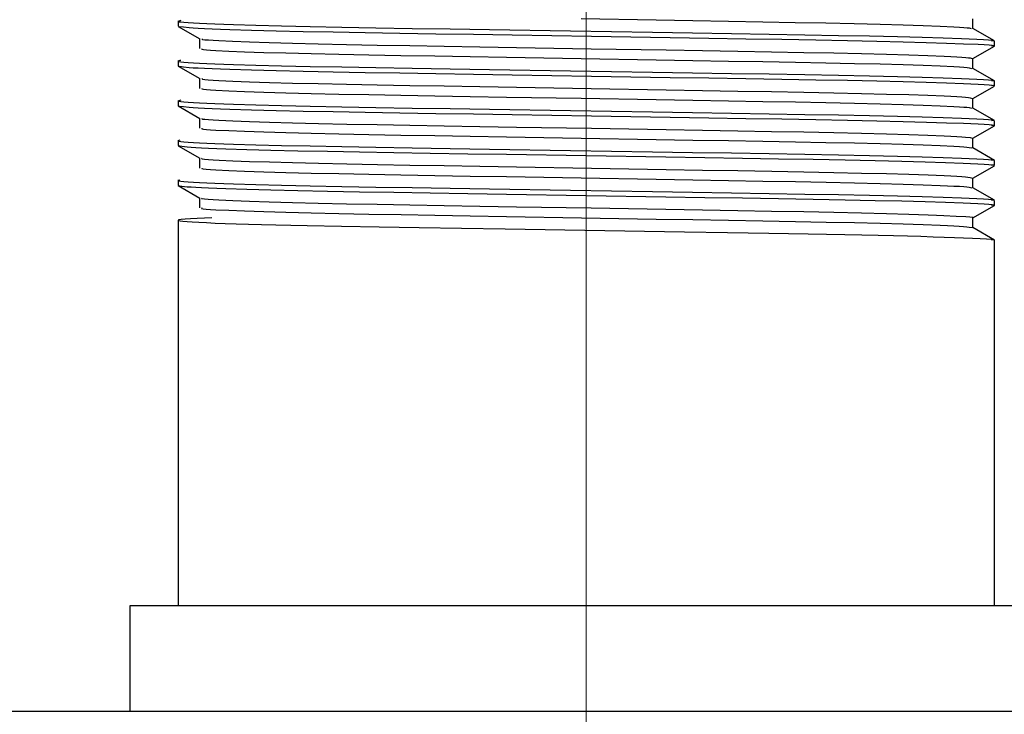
# Model space of a CAD drawing. Header units: millimetres. Extents: x 262469 to 275208, y -32539 to 9411.
# Tile 265 of 428: x 269134.39 to 269142.46, y -13357.87 to -13352.18. Entities that reach past the tile are written whole.
import ezdxf

# ---------------------------------------------------------------- set-up
doc = ezdxf.new("R2010")
doc.units = ezdxf.units.MM
doc.header["$LTSCALE"] = 100
doc.layers.add('$ IE_TELETECHNIKA', color=5, linetype='Continuous', lineweight=30)

msp = doc.modelspace()

# ---------------------------------------------------------------- linework, layer by layer
at = {"layer": '$ IE_TELETECHNIKA', "color": 7, "linetype": 'Continuous', "lineweight": 5, "ltscale": 20.32}
for p, q in [((269139.0356, -13346.5438), (269139.0356, -13356.9838)), ((269139.0356, -13356.9838), (269139.0356, -13359.2878))]:
    msp.add_line(p, q, dxfattribs=at)
at = {"layer": '$ IE_TELETECHNIKA', "color": 7, "linetype": 'Continuous'}
for p, q in [((269142.2069, -13352.2491), (269142.2069, -13352.168)), ((269135.6876, -13352.1884), (269135.6876, -13352.2293)), ((269135.6887, -13352.2304), (269135.8655, -13352.3326)), ((269135.7101, -13352.1828), (269135.7025, -13352.1847)), ((269142.3826, -13352.3505), (269142.2057, -13352.2484)), ((269135.8644, -13352.3319), (269135.8644, -13352.413)), ((269135.8644, -13352.3319), (269135.8644, -13352.413)), ((269142.2069, -13352.4952), (269142.3826, -13352.3937)), ((269142.3836, -13352.3926), (269142.3836, -13352.3518)), ((269135.6876, -13352.515), (269135.6876, -13352.5558)), ((269135.6887, -13352.557), (269135.8655, -13352.6591)), ((269135.7101, -13352.5094), (269135.7025, -13352.5113)), ((269142.2069, -13352.5756), (269142.2069, -13352.4946)), ((269142.3826, -13352.6771), (269142.2057, -13352.575)), ((269135.8644, -13352.6585), (269135.8644, -13352.7395)), ((269135.8644, -13352.6585), (269135.8644, -13352.7395)), ((269142.2069, -13352.8218), (269142.3826, -13352.7203)), ((269142.3836, -13352.7192), (269142.3836, -13352.6784)), ((269135.6876, -13352.8416), (269135.6876, -13352.8824)), ((269135.6887, -13352.8836), (269135.8655, -13352.9857)), ((269135.7101, -13352.836), (269135.7025, -13352.8379)), ((269142.2069, -13352.9022), (269142.2069, -13352.8212)), ((269142.3826, -13353.0037), (269142.2057, -13352.9015)), ((269135.8644, -13352.9851), (269135.8644, -13353.0661)), ((269135.8644, -13352.9851), (269135.8644, -13353.0661)), ((269142.2069, -13353.1484), (269142.3826, -13353.0469)), ((269142.3836, -13353.0458), (269142.3836, -13353.005)), ((269135.6876, -13353.1682), (269135.6876, -13353.209)), ((269135.6887, -13353.2102), (269135.8655, -13353.3123)), ((269142.2069, -13353.2288), (269142.2069, -13353.1477)), ((269142.3826, -13353.3302), (269142.2057, -13353.2281)), ((269135.8644, -13353.3116), (269135.8644, -13353.3927)), ((269135.8644, -13353.3116), (269135.8644, -13353.3927)), ((269142.2069, -13353.4749), (269142.3826, -13353.3734)), ((269142.3836, -13353.3724), (269142.3836, -13353.3315)), ((269135.6876, -13353.4947), (269135.6876, -13353.5355)), ((269135.6887, -13353.5367), (269135.8655, -13353.6388)), ((269142.2069, -13353.5553), (269142.2069, -13353.4743)), ((269142.3826, -13353.6568), (269142.2057, -13353.5547)), ((269135.8644, -13353.6382), (269135.8644, -13353.7192)), ((269135.8644, -13353.6382), (269135.8644, -13353.7192)), ((269142.2069, -13353.8015), (269142.3826, -13353.7)), ((269142.3836, -13353.6989), (269142.3836, -13353.6581)), ((269135.6876, -13353.8213), (269135.6876, -13356.9838)), ((269142.2069, -13353.8819), (269142.2069, -13353.8009)), ((269142.3826, -13353.9834), (269142.2057, -13353.8813)), ((269142.3836, -13356.9838), (269142.3836, -13353.9847)), ((269135.2916, -13356.9838), (269135.2916, -13357.8478)), ((269142.7796, -13356.9838), (269135.2916, -13356.9838)), ((269082.8756, -13357.8478), (269255.6756, -13357.8478))]:
    msp.add_line(p, q, dxfattribs=at)
for points in [[(269138.9943, -13352.1673), (269139.6087, -13352.1779), (269139.9092, -13352.183), (269140.2015, -13352.188), (269140.4826, -13352.1928), (269140.75, -13352.1976), (269141.0012, -13352.2024), (269141.234, -13352.2073), (269141.4459, -13352.2125), (269141.6346, -13352.2178), (269141.7981, -13352.223), (269141.9369, -13352.2283), (269142.0504, -13352.2336), (269142.0959, -13352.2362), (269142.1324, -13352.2387), (269142.1589, -13352.2412), (269142.1757, -13352.2436), (269142.1927, -13352.2484)], [(269135.7025, -13352.1847), (269135.6869, -13352.1896), (269135.693, -13352.1921), (269135.7093, -13352.1946), (269135.7351, -13352.1971), (269135.7698, -13352.1997), (269135.8129, -13352.2023), (269135.8639, -13352.2049), (269135.9224, -13352.2076), (269135.9883, -13352.2103), (269136.0616, -13352.2131), (269136.1422, -13352.2158), (269136.325, -13352.2213), (269136.5357, -13352.2267), (269136.7721, -13352.232), (269137.0314, -13352.2371), (269137.3108, -13352.2421), (269137.6075, -13352.2469), (269137.9185, -13352.2519), (269138.241, -13352.2571), (269138.9069, -13352.268), (269139.5781, -13352.279), (269139.907, -13352.2843), (269140.2268, -13352.2894), (269140.5347, -13352.2943), (269140.8279, -13352.2993), (269141.1035, -13352.3043), (269141.358, -13352.3094), (269141.5878, -13352.3147), (269141.7895, -13352.3202), (269141.9637, -13352.3256), (269142.1132, -13352.3311), (269142.2398, -13352.3365), (269142.292, -13352.3391), (269142.3341, -13352.3417), (269142.3637, -13352.3443), (269142.3786, -13352.3468), (269142.3767, -13352.3493), (269142.3603, -13352.3518)], [(269135.7003, -13352.2305), (269135.7323, -13352.2354), (269135.7786, -13352.2403), (269135.8116, -13352.2428), (269135.8534, -13352.2453), (269135.9051, -13352.2479), (269135.9661, -13352.2505), (269136.0357, -13352.2532), (269136.1134, -13352.2558), (269136.2899, -13352.2611), (269136.4908, -13352.2664), (269136.7141, -13352.2716), (269136.9586, -13352.2766), (269137.2232, -13352.2814), (269137.5055, -13352.2861), (269137.8024, -13352.2909), (269138.1111, -13352.2958), (269138.4283, -13352.301), (269139.0771, -13352.3116), (269139.7244, -13352.3221), (269140.0396, -13352.3272), (269140.3451, -13352.3321), (269140.6384, -13352.3368), (269140.917, -13352.3416), (269141.1781, -13352.3466), (269141.4186, -13352.3516), (269141.6349, -13352.3568), (269141.8245, -13352.362), (269141.9889, -13352.3673), (269142.1304, -13352.3726), (269142.2504, -13352.3778), (269142.2994, -13352.3803), (269142.3386, -13352.3828), (269142.3658, -13352.3853), (269142.379, -13352.3878), (269142.3764, -13352.3902), (269142.3603, -13352.3926)], [(269135.8828, -13352.3326), (269135.8893, -13352.3373), (269135.9068, -13352.3398), (269135.9359, -13352.3423), (269135.9749, -13352.3448), (269136.022, -13352.3474), (269136.1353, -13352.3527), (269136.2728, -13352.3579), (269136.4361, -13352.3632), (269136.625, -13352.3685), (269136.8371, -13352.3736), (269137.0698, -13352.3786), (269137.3209, -13352.3835), (269137.5883, -13352.3882), (269137.8695, -13352.393), (269138.1617, -13352.3979), (269138.4623, -13352.4031), (269139.0767, -13352.4137), (269139.6896, -13352.4242), (269139.9882, -13352.4293), (269140.2778, -13352.4342), (269140.5555, -13352.439), (269140.8189, -13352.4438), (269141.0654, -13352.4486), (269141.2928, -13352.4536), (269141.4987, -13352.4588), (269141.6808, -13352.4641), (269141.8379, -13352.4694), (269141.97, -13352.4747), (269142.0262, -13352.4773), (269142.075, -13352.4799), (269142.1157, -13352.4825), (269142.1473, -13352.485), (269142.1695, -13352.4874), (269142.1841, -13352.4898), (269142.2008, -13352.4946)], [(269135.8809, -13352.413), (269135.8838, -13352.4177), (269135.8964, -13352.4201), (269135.9201, -13352.4226), (269135.9539, -13352.4251), (269135.9965, -13352.4277), (269136.1027, -13352.4329), (269136.2335, -13352.4382), (269136.39, -13352.4435), (269136.5724, -13352.4487), (269136.7786, -13352.4539), (269137.0059, -13352.459), (269137.2523, -13352.4638), (269137.5156, -13352.4686), (269137.7934, -13352.4733), (269138.0829, -13352.4782), (269138.3815, -13352.4834), (269138.9944, -13352.4939), (269139.6088, -13352.5045), (269139.9094, -13352.5096), (269140.2016, -13352.5146), (269140.4828, -13352.5194), (269140.7502, -13352.5242), (269141.0013, -13352.529), (269141.2341, -13352.5339), (269141.446, -13352.5391), (269141.6346, -13352.5443), (269141.7983, -13352.5496), (269141.9371, -13352.5549), (269142.0505, -13352.5602), (269142.0958, -13352.5628), (269142.132, -13352.5653), (269142.1583, -13352.5678), (269142.1754, -13352.5702), (269142.1938, -13352.5749)], [(269135.7025, -13352.5113), (269135.6869, -13352.5162), (269135.693, -13352.5187), (269135.7093, -13352.5212), (269135.7351, -13352.5237), (269135.7698, -13352.5263), (269135.8129, -13352.5289), (269135.8639, -13352.5315), (269135.9224, -13352.5342), (269135.9883, -13352.5369), (269136.0616, -13352.5396), (269136.1421, -13352.5424), (269136.3249, -13352.5479), (269136.5357, -13352.5533), (269136.7721, -13352.5586), (269137.0314, -13352.5637), (269137.3108, -13352.5686), (269137.6075, -13352.5735), (269137.9185, -13352.5785), (269138.241, -13352.5837), (269138.9069, -13352.5946), (269139.578, -13352.6055), (269139.907, -13352.6108), (269140.2268, -13352.6159), (269140.5347, -13352.6209), (269140.8279, -13352.6258), (269141.1035, -13352.6309), (269141.358, -13352.636), (269141.5878, -13352.6413), (269141.7895, -13352.6467), (269141.9637, -13352.6522), (269142.1132, -13352.6577), (269142.2398, -13352.663), (269142.292, -13352.6657), (269142.3341, -13352.6683), (269142.3637, -13352.6708), (269142.3786, -13352.6734), (269142.3767, -13352.6759), (269142.3603, -13352.6784)], [(269135.7003, -13352.5571), (269135.7323, -13352.5619), (269135.7787, -13352.5668), (269135.8116, -13352.5693), (269135.8534, -13352.5719), (269135.9051, -13352.5745), (269135.9661, -13352.5771), (269136.0357, -13352.5797), (269136.1134, -13352.5824), (269136.2899, -13352.5877), (269136.4909, -13352.593), (269136.7141, -13352.5981), (269136.9587, -13352.6031), (269137.2233, -13352.608), (269137.5055, -13352.6127), (269137.8025, -13352.6175), (269138.1111, -13352.6224), (269138.4284, -13352.6276), (269139.0771, -13352.6382), (269139.7244, -13352.6487), (269140.0396, -13352.6538), (269140.3451, -13352.6586), (269140.6384, -13352.6634), (269140.917, -13352.6682), (269141.1782, -13352.6731), (269141.4186, -13352.6782), (269141.6349, -13352.6833), (269141.8245, -13352.6886), (269141.9889, -13352.6939), (269142.1304, -13352.6992), (269142.2504, -13352.7044), (269142.2994, -13352.7069), (269142.3386, -13352.7094), (269142.3658, -13352.7119), (269142.379, -13352.7144), (269142.3764, -13352.7168), (269142.3603, -13352.7192)], [(269135.8827, -13352.6592), (269135.8883, -13352.6639), (269135.9063, -13352.6663), (269135.9358, -13352.6688), (269135.9751, -13352.6714), (269136.0224, -13352.674), (269136.1356, -13352.6792), (269136.2729, -13352.6845), (269136.4363, -13352.6898), (269136.6253, -13352.6951), (269136.8374, -13352.7002), (269137.0701, -13352.7052), (269137.3212, -13352.71), (269137.5886, -13352.7148), (269137.8698, -13352.7195), (269138.162, -13352.7245), (269138.4625, -13352.7297), (269139.077, -13352.7402), (269139.6898, -13352.7508), (269139.9884, -13352.7559), (269140.2779, -13352.7608), (269140.5557, -13352.7656), (269140.819, -13352.7704), (269141.0655, -13352.7752), (269141.2928, -13352.7802), (269141.4987, -13352.7854), (269141.6808, -13352.7907), (269141.838, -13352.796), (269141.9701, -13352.8013), (269142.0262, -13352.8039), (269142.0749, -13352.8065), (269142.1154, -13352.809), (269142.1469, -13352.8116), (269142.1692, -13352.814), (269142.1843, -13352.8164), (269142.2025, -13352.8212)], [(269135.8813, -13352.7396), (269135.883, -13352.7442), (269135.8957, -13352.7467), (269135.9198, -13352.7491), (269135.9539, -13352.7517), (269135.9967, -13352.7542), (269136.1028, -13352.7595), (269136.2335, -13352.7647), (269136.39, -13352.77), (269136.5725, -13352.7753), (269136.7786, -13352.7805), (269137.006, -13352.7855), (269137.2524, -13352.7904), (269137.5157, -13352.7952), (269137.7935, -13352.7999), (269138.0831, -13352.8048), (269138.3816, -13352.8099), (269138.9945, -13352.8205), (269139.609, -13352.831), (269139.9095, -13352.8362), (269140.2017, -13352.8412), (269140.4829, -13352.846), (269140.7503, -13352.8507), (269141.0015, -13352.8555), (269141.2342, -13352.8605), (269141.4461, -13352.8656), (269141.6347, -13352.8709), (269141.7984, -13352.8762), (269141.9373, -13352.8815), (269142.0506, -13352.8867), (269142.0956, -13352.8893), (269142.1316, -13352.8919), (269142.1578, -13352.8943), (269142.1752, -13352.8968), (269142.195, -13352.9015)], [(269135.7025, -13352.8379), (269135.6869, -13352.8427), (269135.693, -13352.8452), (269135.7093, -13352.8477), (269135.7351, -13352.8503), (269135.7698, -13352.8528), (269135.8129, -13352.8554), (269135.8639, -13352.8581), (269135.9224, -13352.8608), (269135.9883, -13352.8635), (269136.0616, -13352.8662), (269136.1421, -13352.869), (269136.3249, -13352.8744), (269136.5357, -13352.8798), (269136.7721, -13352.8851), (269137.0313, -13352.8903), (269137.3107, -13352.8952), (269137.6074, -13352.9001), (269137.9185, -13352.9051), (269138.241, -13352.9103), (269138.9069, -13352.9211), (269139.578, -13352.9321), (269139.9069, -13352.9374), (269140.2268, -13352.9425), (269140.5347, -13352.9475), (269140.8278, -13352.9524), (269141.1034, -13352.9574), (269141.358, -13352.9626), (269141.5878, -13352.9679), (269141.7895, -13352.9733), (269141.9637, -13352.9788), (269142.1132, -13352.9842), (269142.2398, -13352.9896), (269142.292, -13352.9922), (269142.3341, -13352.9948), (269142.3637, -13352.9974), (269142.3786, -13352.9999), (269142.3767, -13353.0025), (269142.3603, -13353.005)], [(269135.7003, -13352.8837), (269135.7324, -13352.8885), (269135.7787, -13352.8934), (269135.8117, -13352.8959), (269135.8535, -13352.8985), (269135.9052, -13352.901), (269135.9662, -13352.9037), (269136.0359, -13352.9063), (269136.1135, -13352.909), (269136.2901, -13352.9143), (269136.491, -13352.9195), (269136.7143, -13352.9247), (269136.9588, -13352.9297), (269137.2234, -13352.9345), (269137.5057, -13352.9393), (269137.8027, -13352.944), (269138.1113, -13352.949), (269138.4286, -13352.9541), (269139.0773, -13352.9647), (269139.7246, -13352.9753), (269140.0398, -13352.9804), (269140.3452, -13352.9852), (269140.6385, -13352.99), (269140.9171, -13352.9948), (269141.1782, -13352.9997), (269141.4187, -13353.0047), (269141.6349, -13353.0099), (269141.8246, -13353.0152), (269141.9889, -13353.0205), (269142.1304, -13353.0257), (269142.2504, -13353.0309), (269142.2994, -13353.0335), (269142.3386, -13353.036), (269142.3658, -13353.0385), (269142.379, -13353.0409), (269142.3764, -13353.0434), (269142.3603, -13353.0458)], [(269135.8825, -13352.9857), (269135.8813, -13352.9881), (269135.8875, -13352.9905), (269135.906, -13352.9929), (269135.9359, -13352.9954), (269135.9755, -13352.998), (269136.023, -13353.0006), (269136.1361, -13353.0058), (269136.2732, -13353.0111), (269136.4367, -13353.0164), (269136.6258, -13353.0216), (269136.838, -13353.0268), (269137.0706, -13353.0318), (269137.3217, -13353.0366), (269137.5892, -13353.0413), (269137.8703, -13353.0461), (269138.1626, -13353.0511), (269138.463, -13353.0563), (269139.0774, -13353.0668), (269139.6902, -13353.0773), (269139.9888, -13353.0825), (269140.2782, -13353.0874), (269140.5559, -13353.0922), (269140.8192, -13353.0969), (269141.0657, -13353.1018), (269141.293, -13353.1068), (269141.4988, -13353.112), (269141.6809, -13353.1173), (269141.8381, -13353.1225), (269141.9702, -13353.1278), (269142.0263, -13353.1305), (269142.0748, -13353.1331), (269142.1151, -13353.1356), (269142.1465, -13353.1381), (269142.1846, -13353.143), (269142.2043, -13353.1477)], [(269135.8816, -13353.0661), (269135.8821, -13353.0708), (269135.8951, -13353.0732), (269135.9195, -13353.0757), (269135.954, -13353.0782), (269135.9969, -13353.0808), (269136.103, -13353.086), (269136.2335, -13353.0913), (269136.39, -13353.0966), (269136.5725, -13353.1019), (269136.7787, -13353.1071), (269137.0061, -13353.1121), (269137.2525, -13353.117), (269137.5158, -13353.1217), (269137.7936, -13353.1264), (269138.0832, -13353.1314), (269138.3818, -13353.1365), (269138.9947, -13353.147), (269139.6091, -13353.1576), (269139.9096, -13353.1628), (269140.2019, -13353.1677), (269140.483, -13353.1726), (269140.7504, -13353.1773), (269141.0016, -13353.1821), (269141.2344, -13353.1871), (269141.4462, -13353.1922), (269141.6348, -13353.1975), (269141.7985, -13353.2028), (269141.9376, -13353.2081), (269142.0506, -13353.2133), (269142.0954, -13353.2159), (269142.1312, -13353.2184), (269142.1573, -13353.2209), (269142.175, -13353.2233), (269142.1964, -13353.2281)], [(269135.7025, -13353.1644), (269135.6869, -13353.1693), (269135.693, -13353.1718), (269135.7093, -13353.1743), (269135.7351, -13353.1768), (269135.7698, -13353.1794), (269135.8129, -13353.182), (269135.8639, -13353.1847), (269135.9224, -13353.1873), (269135.9883, -13353.1901), (269136.0616, -13353.1928), (269136.1421, -13353.1955), (269136.3249, -13353.201), (269136.5357, -13353.2064), (269136.7721, -13353.2117), (269137.0314, -13353.2168), (269137.3108, -13353.2218), (269137.6075, -13353.2267), (269137.9185, -13353.2316), (269138.241, -13353.2368), (269138.9069, -13353.2477), (269139.578, -13353.2587), (269139.907, -13353.264), (269140.2268, -13353.2691), (269140.5347, -13353.274), (269140.8279, -13353.279), (269141.1035, -13353.284), (269141.358, -13353.2892), (269141.5878, -13353.2945), (269141.7895, -13353.2999), (269141.9637, -13353.3054), (269142.1132, -13353.3108), (269142.2398, -13353.3162), (269142.292, -13353.3188), (269142.3341, -13353.3214), (269142.3637, -13353.324), (269142.3786, -13353.3265), (269142.3767, -13353.329), (269142.3603, -13353.3315)], [(269135.6876, -13353.209), (269135.7189, -13353.2139), (269135.7629, -13353.2188), (269135.7938, -13353.2213), (269135.8326, -13353.2238), (269135.8808, -13353.2264), (269135.9384, -13353.2291), (269136.0049, -13353.2317), (269136.0795, -13353.2344), (269136.2511, -13353.2397), (269136.4485, -13353.2451), (269136.6692, -13353.2503), (269136.9119, -13353.2554), (269137.1752, -13353.2603), (269137.4569, -13353.265), (269137.754, -13353.2698), (269138.0634, -13353.2748), (269138.3821, -13353.28), (269139.0353, -13353.2906), (269139.6886, -13353.3013), (269140.0072, -13353.3064), (269140.3162, -13353.3113), (269140.6131, -13353.3161), (269140.8952, -13353.321), (269141.16, -13353.3259), (269141.4039, -13353.331), (269141.6234, -13353.3362), (269141.816, -13353.3415), (269141.9827, -13353.3468), (269142.1262, -13353.3522), (269142.2478, -13353.3574), (269142.2976, -13353.3599), (269142.3375, -13353.3625), (269142.3653, -13353.365), (269142.379, -13353.3675), (269142.3765, -13353.3699), (269142.3603, -13353.3724)], [(269135.8822, -13353.3123), (269135.8803, -13353.3147), (269135.8866, -13353.3171), (269135.9055, -13353.3195), (269135.936, -13353.322), (269135.9759, -13353.3246), (269136.0235, -13353.3272), (269136.1364, -13353.3324), (269136.2734, -13353.3377), (269136.4369, -13353.343), (269136.6262, -13353.3482), (269136.8383, -13353.3534), (269137.071, -13353.3584), (269137.3221, -13353.3632), (269137.5895, -13353.3679), (269137.8707, -13353.3727), (269138.1629, -13353.3777), (269138.4634, -13353.3828), (269139.0777, -13353.3934), (269139.6905, -13353.4039), (269139.989, -13353.409), (269140.2784, -13353.414), (269140.5561, -13353.4188), (269140.8193, -13353.4235), (269141.0658, -13353.4283), (269141.2931, -13353.4333), (269141.4989, -13353.4385), (269141.6809, -13353.4438), (269141.8382, -13353.4491), (269141.9703, -13353.4544), (269142.0263, -13353.457), (269142.0747, -13353.4596), (269142.1149, -13353.4622), (269142.1461, -13353.4647), (269142.1849, -13353.4696), (269142.2063, -13353.4743)], [(269135.8817, -13353.3927), (269135.8812, -13353.3974), (269135.8945, -13353.3998), (269135.9193, -13353.4023), (269135.954, -13353.4048), (269135.9972, -13353.4074), (269136.1031, -13353.4126), (269136.2335, -13353.4179), (269136.39, -13353.4232), (269136.5726, -13353.4285), (269136.7788, -13353.4336), (269137.0061, -13353.4387), (269137.2526, -13353.4436), (269137.5159, -13353.4483), (269137.7937, -13353.453), (269138.0833, -13353.458), (269138.3819, -13353.4631), (269138.9948, -13353.4736), (269139.6093, -13353.4842), (269139.9098, -13353.4893), (269140.202, -13353.4943), (269140.4832, -13353.4991), (269140.7506, -13353.5039), (269141.0018, -13353.5087), (269141.2345, -13353.5136), (269141.4463, -13353.5188), (269141.6348, -13353.5241), (269141.7987, -13353.5293), (269141.9378, -13353.5346), (269141.9978, -13353.5373), (269142.0506, -13353.5399), (269142.0952, -13353.5425), (269142.1309, -13353.545), (269142.1569, -13353.5475), (269142.175, -13353.5499), (269142.1978, -13353.5547)], [(269135.7025, -13353.491), (269135.6869, -13353.4959), (269135.693, -13353.4984), (269135.7093, -13353.5009), (269135.7351, -13353.5034), (269135.7698, -13353.506), (269135.8129, -13353.5086), (269135.8639, -13353.5112), (269135.9224, -13353.5139), (269135.9883, -13353.5166), (269136.0616, -13353.5194), (269136.1421, -13353.5221), (269136.3249, -13353.5276), (269136.5357, -13353.533), (269136.7721, -13353.5383), (269137.0313, -13353.5434), (269137.3107, -13353.5484), (269137.6074, -13353.5532), (269137.9185, -13353.5582), (269138.241, -13353.5634), (269138.9069, -13353.5743), (269139.578, -13353.5852), (269139.9069, -13353.5906), (269140.2268, -13353.5956), (269140.5347, -13353.6006), (269140.8278, -13353.6055), (269141.1035, -13353.6106), (269141.358, -13353.6157), (269141.5878, -13353.621), (269141.7895, -13353.6264), (269141.9637, -13353.6319), (269142.1132, -13353.6374), (269142.2398, -13353.6427), (269142.292, -13353.6454), (269142.3341, -13353.648), (269142.3637, -13353.6506), (269142.3786, -13353.6531), (269142.3767, -13353.6556), (269142.3603, -13353.6581)], [(269135.6876, -13353.5355), (269135.7189, -13353.5404), (269135.7629, -13353.5454), (269135.7938, -13353.5479), (269135.8326, -13353.5504), (269135.8808, -13353.553), (269135.9384, -13353.5556), (269136.0049, -13353.5583), (269136.0795, -13353.561), (269136.2511, -13353.5663), (269136.4485, -13353.5716), (269136.6692, -13353.5769), (269136.9119, -13353.5819), (269137.1752, -13353.5868), (269137.4569, -13353.5916), (269137.754, -13353.5964), (269138.0634, -13353.6014), (269138.3821, -13353.6065), (269139.0353, -13353.6172), (269139.6886, -13353.6279), (269140.0072, -13353.633), (269140.3162, -13353.6379), (269140.6131, -13353.6427), (269140.8952, -13353.6476), (269141.16, -13353.6525), (269141.4039, -13353.6576), (269141.6234, -13353.6628), (269141.816, -13353.6681), (269141.9827, -13353.6734), (269142.1262, -13353.6787), (269142.2478, -13353.684), (269142.2976, -13353.6865), (269142.3375, -13353.6891), (269142.3653, -13353.6916), (269142.379, -13353.694), (269142.3765, -13353.6965), (269142.3603, -13353.6989)], [(269135.8817, -13353.6389), (269135.8792, -13353.6412), (269135.8855, -13353.6436), (269135.9048, -13353.6461), (269135.9355, -13353.6486), (269135.9756, -13353.6511), (269136.0232, -13353.6537), (269136.1357, -13353.6589), (269136.2724, -13353.6642), (269136.4358, -13353.6695), (269136.625, -13353.6748), (269136.8371, -13353.6799), (269137.0697, -13353.6849), (269137.3207, -13353.6898), (269137.5882, -13353.6945), (269137.8693, -13353.6992), (269138.1615, -13353.7042), (269138.462, -13353.7094), (269139.0764, -13353.72), (269139.6893, -13353.7305), (269139.9879, -13353.7356), (269140.2774, -13353.7405), (269140.5552, -13353.7453), (269140.8187, -13353.7501), (269141.0651, -13353.7549), (269141.2922, -13353.7599), (269141.4982, -13353.7651), (269141.6814, -13353.7704), (269141.8392, -13353.7757), (269141.9073, -13353.7783), (269141.968, -13353.781), (269142.0693, -13353.7862), (269142.1491, -13353.7912), (269142.1808, -13353.7937), (269142.2032, -13353.7961), (269142.2127, -13353.7985), (269142.2055, -13353.8009)], [(269135.8818, -13353.7192), (269135.8803, -13353.724), (269135.894, -13353.7264), (269135.9191, -13353.7289), (269135.9542, -13353.7314), (269135.9975, -13353.734), (269136.1034, -13353.7392), (269136.2336, -13353.7445), (269136.3901, -13353.7498), (269136.5728, -13353.755), (269136.779, -13353.7602), (269137.0064, -13353.7653), (269137.2528, -13353.7701), (269137.5162, -13353.7749), (269137.794, -13353.7796), (269138.0836, -13353.7845), (269138.3822, -13353.7897), (269138.9951, -13353.8002), (269139.6095, -13353.8107), (269139.9101, -13353.8159), (269140.2023, -13353.8209), (269140.4834, -13353.8257), (269140.7508, -13353.8305), (269141.002, -13353.8352), (269141.2347, -13353.8402), (269141.4465, -13353.8454), (269141.6349, -13353.8506), (269141.7988, -13353.8559), (269141.938, -13353.8612), (269141.998, -13353.8639), (269142.0506, -13353.8665), (269142.095, -13353.869), (269142.1305, -13353.8716), (269142.1566, -13353.874), (269142.1751, -13353.8765), (269142.1994, -13353.8813)], [(269135.9632, -13353.8008), (269135.8432, -13353.8067), (269135.7904, -13353.8097), (269135.7461, -13353.8125), (269135.7133, -13353.8153), (269135.6942, -13353.818), (269135.6876, -13353.8207), (269135.6914, -13353.8234), (269135.7048, -13353.8261), (269135.728, -13353.8289), (269135.761, -13353.8317), (269135.8039, -13353.8346), (269135.8568, -13353.8375), (269135.9197, -13353.8404), (269135.9922, -13353.8434), (269136.0741, -13353.8464), (269136.1651, -13353.8494), (269136.2649, -13353.8524), (269136.3732, -13353.8555), (269136.4896, -13353.8584), (269136.6137, -13353.8614), (269136.7453, -13353.8643), (269137.0288, -13353.8699), (269137.337, -13353.8754), (269137.666, -13353.8807), (269138.0117, -13353.8863), (269138.37, -13353.8921), (269139.84, -13353.9161), (269140.1937, -13353.9217), (269140.5333, -13353.9271), (269140.8551, -13353.9326), (269141.1552, -13353.9381), (269141.2957, -13353.941), (269141.429, -13353.9439), (269141.5544, -13353.9468), (269141.6713, -13353.9497), (269141.7796, -13353.9527), (269141.8794, -13353.9557), (269141.9714, -13353.9588), (269142.0559, -13353.9618), (269142.2042, -13353.9677), (269142.2669, -13353.9706), (269142.3186, -13353.9735), (269142.3562, -13353.9763), (269142.3769, -13353.9792), (269142.3777, -13353.9819), (269142.3603, -13353.9847)]]:
    msp.add_lwpolyline(points, dxfattribs=at)

doc.saveas('drawing.dxf')
